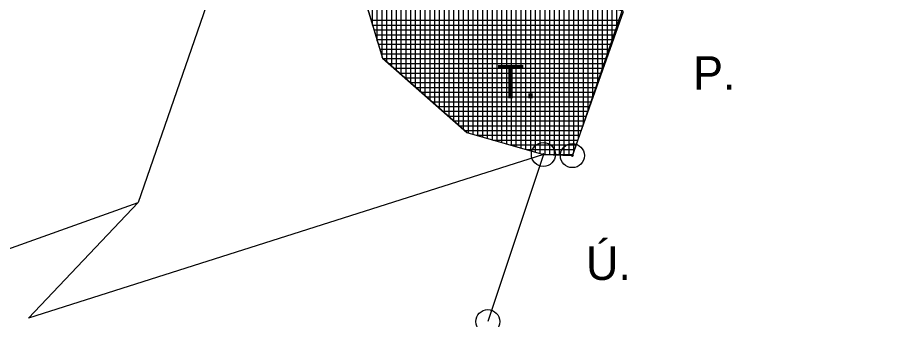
# Model space of a CAD drawing. Extents: x -565346 to -564154, y -1097386 to -1095620.
# Drawn here: x -564238.54 to -564201.86, y -1096438.6 to -1096426 of the extents above; entities that cross this region are included whole.
import ezdxf

# ---------------------------------------------------------------- set-up
doc = ezdxf.new("R2010")
doc.units = 0
for name, color, linetype in [('Vrstva 1', 7, 'Continuous'), ('Vrstva 13', 7, 'Continuous'), ('Vrstva 15', 7, 'Continuous'), ('Vrstva 24', 7, 'Continuous'), ('Vrstva 43', 7, 'Continuous')]:
    doc.layers.add(name, color=color, linetype=linetype)

msp = doc.modelspace()

# ---------------------------------------------------------------- linework, layer by layer
at = {"layer": 'Vrstva 1'}
for p, q in [((-564202.39, -1096343.85), (-564233.51, -1096433.72)), ((-564225.11, -1096421.68), (-564223.32, -1096427.69)), ((-564219.79, -1096430.8), (-564223.32, -1096427.69)), ((-564219.79, -1096430.8), (-564216.6, -1096431.71)), ((-564216.6, -1096431.71), (-564238.09, -1096438.54)), ((-564239, -1096435.68), (-564233.51, -1096433.72)), ((-564238.09, -1096438.54), (-564233.51, -1096433.72))]:
    msp.add_line(p, q, dxfattribs=at)
at = {"layer": 'Vrstva 13'}
for p, q in [((-564171.03, -1096302.15), (-564215.39, -1096431.76)), ((-564216.6, -1096431.71), (-564218.92, -1096438.69)), ((-564215.39, -1096431.76), (-564216.6, -1096431.71))]:
    msp.add_line(p, q, dxfattribs=at)
at = {"layer": 'Vrstva 24'}
for centre, radius in [((-564216.6, -1096431.71), 0.5), ((-564215.39, -1096431.76), 0.5), ((-564216.6, -1096431.71), 0.0327), ((-564215.39, -1096431.76), 0.0327), ((-564218.92, -1096438.69), 0.5)]:
    msp.add_circle(centre, radius, dxfattribs=at)
at = {"layer": 'Vrstva 43'}
for p, q in [((-564215.33, -1096431.59), (-564215.33, -1096401.081)), ((-564215.53, -1096431.754), (-564215.53, -1096401.659)), ((-564215.73, -1096431.746), (-564215.73, -1096402.236)), ((-564215.93, -1096431.738), (-564215.93, -1096402.814)), ((-564216.13, -1096431.729), (-564216.13, -1096403.391)), ((-564216.33, -1096431.721), (-564216.33, -1096403.968)), ((-564216.53, -1096431.713), (-564216.53, -1096404.546)), ((-564216.73, -1096431.673), (-564216.73, -1096405.123)), ((-564216.93, -1096431.616), (-564216.93, -1096405.701)), ((-564217.13, -1096431.559), (-564217.13, -1096406.278)), ((-564217.33, -1096431.502), (-564217.33, -1096406.856)), ((-564217.53, -1096431.445), (-564217.53, -1096407.433)), ((-564217.73, -1096431.388), (-564217.73, -1096408.01)), ((-564217.93, -1096431.331), (-564217.93, -1096408.588)), ((-564218.13, -1096431.274), (-564218.13, -1096409.165)), ((-564218.33, -1096431.216), (-564218.33, -1096409.743)), ((-564218.53, -1096431.159), (-564218.53, -1096410.32)), ((-564218.73, -1096431.102), (-564218.73, -1096410.898)), ((-564218.93, -1096431.045), (-564218.93, -1096411.475)), ((-564219.13, -1096430.988), (-564219.13, -1096412.052)), ((-564219.33, -1096430.931), (-564219.33, -1096412.63)), ((-564219.53, -1096430.874), (-564219.53, -1096413.207)), ((-564219.73, -1096430.817), (-564219.73, -1096413.785)), ((-564219.93, -1096430.677), (-564219.93, -1096414.362)), ((-564220.13, -1096430.5), (-564220.13, -1096414.939)), ((-564220.33, -1096430.324), (-564220.33, -1096415.517)), ((-564220.53, -1096430.148), (-564220.53, -1096416.094)), ((-564220.73, -1096429.972), (-564220.73, -1096416.672)), ((-564220.93, -1096429.796), (-564220.93, -1096417.249)), ((-564221.13, -1096429.619), (-564221.13, -1096417.827)), ((-564221.33, -1096429.443), (-564221.33, -1096418.404)), ((-564221.53, -1096429.267), (-564221.53, -1096418.981)), ((-564221.73, -1096429.091), (-564221.73, -1096419.559)), ((-564221.93, -1096428.915), (-564221.93, -1096420.136)), ((-564222.13, -1096428.738), (-564222.13, -1096420.714)), ((-564222.33, -1096428.562), (-564222.33, -1096421.291)), ((-564222.53, -1096428.386), (-564222.53, -1096421.869)), ((-564223.73, -1096426.313), (-564223.73, -1096422.158)), ((-564223.53, -1096426.985), (-564223.53, -1096422.227)), ((-564223.33, -1096427.656), (-564223.33, -1096422.296)), ((-564223.13, -1096427.857), (-564223.13, -1096422.366)), ((-564222.93, -1096428.034), (-564222.93, -1096422.435)), ((-564222.73, -1096428.21), (-564222.73, -1096422.446)), ((-564215.13, -1096431.025), (-564215.13, -1096425.135)), ((-564214.93, -1096430.46), (-564214.93, -1096425.2)), ((-564214.73, -1096429.895), (-564214.73, -1096425.264)), ((-564214.53, -1096429.329), (-564214.53, -1096425.329)), ((-564214.33, -1096428.764), (-564214.33, -1096425.394)), ((-564214.13, -1096428.199), (-564214.13, -1096425.459)), ((-564213.93, -1096427.634), (-564213.93, -1096425.523)), ((-564213.73, -1096427.068), (-564213.73, -1096425.588)), ((-564213.53, -1096426.503), (-564213.53, -1096425.653)), ((-564223.791, -1096426.11), (-564213.391, -1096426.11)), ((-564223.731, -1096426.31), (-564213.462, -1096426.31)), ((-564223.671, -1096426.51), (-564213.532, -1096426.51)), ((-564223.612, -1096426.71), (-564213.603, -1096426.71)), ((-564223.552, -1096426.91), (-564213.674, -1096426.91)), ((-564223.493, -1096427.11), (-564213.745, -1096427.11)), ((-564223.433, -1096427.31), (-564213.815, -1096427.31)), ((-564223.374, -1096427.51), (-564213.886, -1096427.51)), ((-564223.297, -1096427.71), (-564213.957, -1096427.71)), ((-564223.07, -1096427.91), (-564214.028, -1096427.91)), ((-564222.843, -1096428.11), (-564214.099, -1096428.11)), ((-564222.616, -1096428.31), (-564214.169, -1096428.31)), ((-564222.389, -1096428.51), (-564214.24, -1096428.51)), ((-564222.162, -1096428.71), (-564214.311, -1096428.71)), ((-564221.935, -1096428.91), (-564214.382, -1096428.91)), ((-564221.708, -1096429.11), (-564214.452, -1096429.11)), ((-564221.481, -1096429.31), (-564214.523, -1096429.31)), ((-564221.254, -1096429.51), (-564214.594, -1096429.51)), ((-564221.027, -1096429.71), (-564214.665, -1096429.71)), ((-564220.8, -1096429.91), (-564214.735, -1096429.91)), ((-564220.573, -1096430.11), (-564214.806, -1096430.11)), ((-564220.346, -1096430.31), (-564214.877, -1096430.31)), ((-564220.119, -1096430.51), (-564214.948, -1096430.51)), ((-564219.892, -1096430.71), (-564215.018, -1096430.71)), ((-564219.404, -1096430.91), (-564215.089, -1096430.91)), ((-564218.703, -1096431.11), (-564215.16, -1096431.11)), ((-564218.002, -1096431.31), (-564215.231, -1096431.31)), ((-564217.301, -1096431.51), (-564215.302, -1096431.51)), ((-564216.6, -1096431.71), (-564215.372, -1096431.71))]:
    msp.add_line(p, q, dxfattribs=at)
msp.add_lwpolyline([(-564186.765, -1096266.582), (-564180.797, -1096301.38), (-564222.748, -1096422.498), (-564225.11, -1096421.68), (-564223.32, -1096427.69), (-564219.79, -1096430.8), (-564216.6, -1096431.71), (-564215.39, -1096431.76), (-564213.26, -1096425.74), (-564215.226, -1096425.104), (-564173.087, -1096301.985), (-564179.49, -1096264.63)], dxfattribs=at)

# ---------------------------------------------------------------- texts
at = {"layer": 'Vrstva 15'}
for s, p in [('P.', (-564210.35, -1096429.01)), ('T.', (-564218.54, -1096429.37)), ('Ú.', (-564214.82, -1096436.95))]:
    msp.add_text(s, height=1.4, dxfattribs=at).set_placement(p)

doc.saveas('drawing.dxf')
